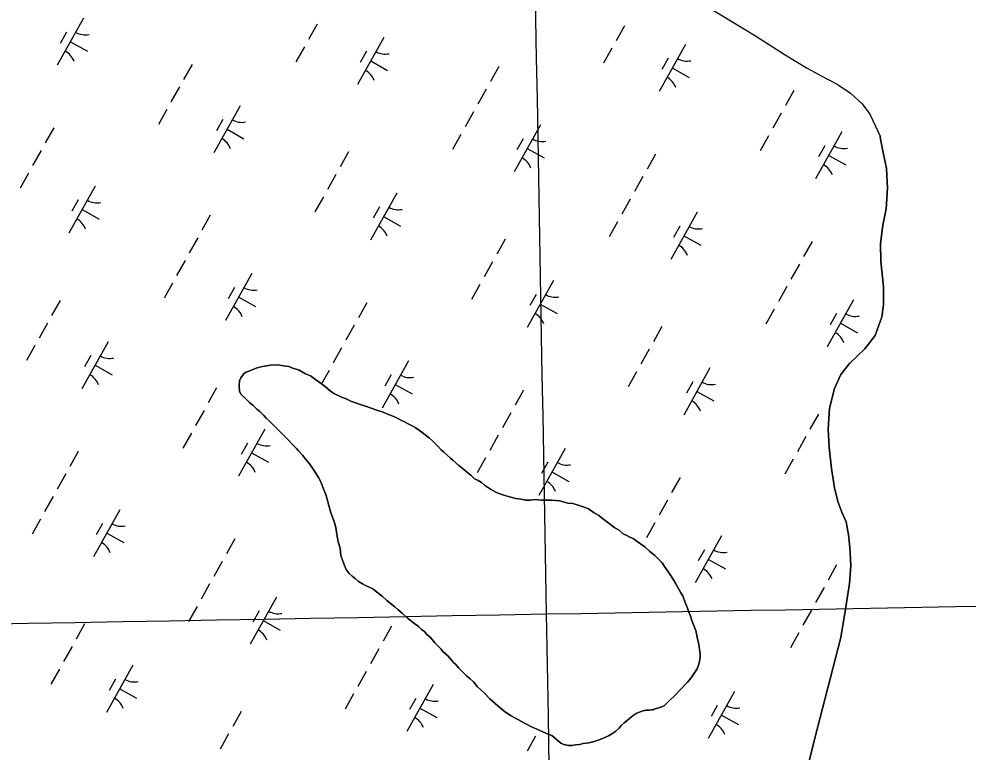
# Model space of a CAD drawing. Extents: x 3923531 to 3943530, y 207391 to 229799.
# Drawn here: x 3935055 to 3935935, y 223934 to 224615 of the extents above; entities that cross this region are included whole.
import ezdxf

# ---------------------------------------------------------------- set-up
doc = ezdxf.new("R2010")
doc.units = 0
for name, color, linetype in [('V-GRID-MAJR', 7, 'Continuous'), ('V-TOPO-SHOR', 7, 'Continuous'), ('V-WETL-SWMP', 7, 'Continuous')]:
    doc.layers.add(name, color=color, linetype=linetype)

msp = doc.modelspace()

# ---------------------------------------------------------------- linework, layer by layer
at = {"layer": 'V-GRID-MAJR'}
for points in [[(3935779.93, 210874.81), (3935760.83, 211942.59), (3935652.4, 218002.59), (3935543.98, 224062.57), (3935501.82, 226418.85)], [(3932746.48, 224012.67), (3935543.98, 224062.57), (3939589.64, 224135.18)]]:
    msp.add_spline(points, degree=3, dxfattribs=at)
at = {"layer": 'V-TOPO-SHOR'}
for points in [[(3935690.77, 224627.51), (3935737.66, 224599.07), (3935765.09, 224581.29), (3935785.75, 224569.04), (3935799.26, 224561.54), (3935813.56, 224554.04), (3935825.89, 224545.74), (3935836.62, 224535.85), (3935843.79, 224526.35), (3935853.23, 224505.82)], [(3935817.69, 224157.04), (3935814.09, 224166.95), (3935810.88, 224179.63), (3935808.06, 224197.47), (3935806.02, 224216.9), (3935805.18, 224233.96), (3935806.32, 224253.4), (3935811.04, 224271.66), (3935816.95, 224284.76), (3935824.85, 224295.1), (3935839.1, 224308.62), (3935848.58, 224320.95), (3935854.88, 224338.41), (3935856.44, 224349.53), (3935856.4, 224366.18), (3935853.95, 224389.98), (3935853.51, 224406.24), (3935855.85, 224423.3), (3935858.98, 224438.39), (3935860.12, 224457.83), (3935859.27, 224476.07), (3935856.06, 224490.74), (3935853.65, 224503.03), (3935853.23, 224505.82)], [(3935548.75, 223949.73), (3935545.56, 223950.92), (3935537.59, 223954.48), (3935529.22, 223958.04), (3935521.24, 223962.4), (3935510.48, 223968.34), (3935504.5, 223972.3), (3935498.91, 223977.46), (3935491.33, 223983.81), (3935486.54, 223988.98), (3935479.75, 223995.33), (3935476.56, 223999.3), (3935472.97, 224002.48), (3935469.78, 224005.25), (3935465.39, 224009.62), (3935462.59, 224012.4), (3935459.8, 224015.58), (3935457.4, 224017.96), (3935454.61, 224021.13), (3935452.61, 224023.52), (3935447.82, 224027.88), (3935445.82, 224030.27), (3935440.24, 224035.82), (3935436.24, 224040.59), (3935432.65, 224043.77), (3935430.65, 224046.15), (3935427.86, 224048.13), (3935425.07, 224050.91), (3935420.68, 224054.48), (3935417.49, 224056.86), (3935414.7, 224058.85), (3935409.91, 224063.21), (3935406.32, 224066.39), (3935403.12, 224069.17), (3935399.14, 224072.34), (3935395.94, 224075.12), (3935391.55, 224079.09), (3935386.37, 224083.05), (3935382.78, 224085.83), (3935378.79, 224087.81), (3935376, 224089), (3935373.21, 224090.58), (3935369.62, 224092.56), (3935366.43, 224095.34), (3935363.64, 224097.72), (3935360.85, 224100.1), (3935358.05, 224103.68), (3935356.45, 224107.65), (3935354.84, 224112.43), (3935353.24, 224116.8), (3935352.42, 224123.57), (3935350.81, 224129.53), (3935349.6, 224136.3), (3935348.39, 224142.66), (3935347.58, 224146.24), (3935346.38, 224149.82), (3935344.78, 224153.8), (3935343.58, 224157.78), (3935341.97, 224163.35), (3935340.76, 224167.72), (3935339.15, 224173.29), (3935337.55, 224177.67), (3935335.54, 224182.84), (3935333.94, 224186.41), (3935332.34, 224189.2), (3935328.74, 224195.16), (3935326.75, 224197.94), (3935324.35, 224201.52), (3935321.15, 224205.49), (3935317.56, 224209.86), (3935313.96, 224213.83), (3935311.97, 224216.21), (3935307.98, 224220.18), (3935305.18, 224223.36), (3935299.99, 224228.52), (3935296.4, 224232.09), (3935293.61, 224234.87), (3935290.02, 224238.45), (3935287.62, 224240.83), (3935284.03, 224244.4), (3935281.63, 224246.78), (3935278.04, 224250.35), (3935275.25, 224252.74), (3935271.66, 224256.31), (3935268.46, 224258.69), (3935264.47, 224262.66), (3935260.88, 224266.23), (3935259.28, 224269.02), (3935258.87, 224274.59), (3935259.25, 224278.97), (3935260.44, 224281.76), (3935262.82, 224284.95), (3935265.2, 224286.95), (3935268.78, 224288.15), (3935271.57, 224289.35), (3935274.75, 224290.55), (3935279.12, 224291.76), (3935282.31, 224292.56), (3935287.88, 224293.38), (3935294.64, 224293.79), (3935301.81, 224292.62)], [(3935301.81, 224292.62), (3935305, 224292.23), (3935307.79, 224291.04), (3935314.56, 224288.67), (3935320.54, 224285.5), (3935324.93, 224283.52), (3935330.11, 224279.95), (3935336.09, 224275.59), (3935338.49, 224273.61), (3935343.67, 224269.24), (3935347.26, 224266.86), (3935350.05, 224265.68), (3935353.24, 224264.09), (3935358.02, 224262.11), (3935363.21, 224259.74), (3935367.59, 224258.16), (3935371.17, 224256.97), (3935375.96, 224255.4), (3935380.34, 224253.81), (3935387.51, 224251.45), (3935392.29, 224249.86), (3935399.06, 224247.1), (3935402.25, 224245.91), (3935406.64, 224243.54), (3935409.43, 224241.95), (3935412.22, 224240.76), (3935415.01, 224239.18), (3935419.4, 224237.2), (3935422.19, 224235.61), (3935426.18, 224232.84), (3935428.57, 224230.85), (3935431.36, 224228.87), (3935435.35, 224225.7), (3935438.14, 224223.32), (3935442.93, 224218.55), (3935446.13, 224214.98), (3935448.52, 224212.99), (3935451.71, 224209.82), (3935454.91, 224207.04), (3935457.3, 224205.06), (3935462.49, 224200.29), (3935467.27, 224196.72), (3935470.86, 224193.55), (3935474.06, 224191.17), (3935477.25, 224187.99), (3935480.44, 224186.41), (3935483.63, 224184.43), (3935486.42, 224182.05), (3935492, 224178.48), (3935496.79, 224175.7), (3935500.77, 224174.12), (3935505.16, 224172.54), (3935510.73, 224170.96), (3935515.51, 224169.78), (3935520.29, 224169), (3935524.28, 224168.21), (3935528.65, 224168.23), (3935533.43, 224168.64), (3935538.61, 224168.25), (3935542.98, 224168.26), (3935548.56, 224168.28), (3935552.14, 224167.89), (3935556.12, 224167.5), (3935559.31, 224166.71), (3935563.69, 224165.53), (3935568.47, 224165.15), (3935572.45, 224163.96), (3935578.03, 224161.99), (3935582.82, 224160.01), (3935588, 224156.44), (3935592.38, 224154.07), (3935595.97, 224151.29), (3935599.56, 224148.51), (3935603.55, 224145.34), (3935607.14, 224142.56), (3935611.13, 224140.18), (3935615.12, 224137.01), (3935618.31, 224135.43), (3935621.1, 224133.84), (3935624.29, 224132.65), (3935626.68, 224130.67), (3935631.07, 224127.5), (3935635.06, 224124.72), (3935639.45, 224120.75), (3935644.23, 224116.78), (3935647.43, 224113.61), (3935651.02, 224110.04), (3935653.82, 224105.66), (3935657.02, 224101.29), (3935659.01, 224098.51), (3935661.81, 224094.14), (3935663.81, 224090.56), (3935665.41, 224087.78), (3935668.61, 224082.22), (3935670.21, 224079.43), (3935672.62, 224073.07), (3935674.62, 224067.9), (3935675.82, 224064.32), (3935677.03, 224061.54), (3935679.03, 224055.57), (3935681.04, 224050.4)], [(3935694.48, 223653.74), (3935701.18, 223668.43), (3935706.7, 223683.92), (3935711.42, 223697.81), (3935719.29, 223719.65), (3935727.96, 223741.49), (3935735.05, 223760.15), (3935742.92, 223784.77), (3935753.95, 223814.15), (3935765.76, 223845.91), (3935773.64, 223867.36), (3935778.36, 223883.23), (3935782.27, 223902.28), (3935787.76, 223927.29), (3935792.47, 223945.95), (3935816.81, 224040.81), (3935821.1, 224067.01), (3935825, 224090.82), (3935826.15, 224107.48), (3935825.31, 224124.53), (3935824.09, 224136.03), (3935821.68, 224147.93), (3935817.69, 224157.04)], [(3935681.04, 224050.4), (3935682.24, 224047.22), (3935683.45, 224042.45), (3935684.25, 224038.07), (3935685.06, 224034.49), (3935685.87, 224029.71), (3935686.28, 224025.34), (3935686.29, 224022.15), (3935685.9, 224018.57), (3935684.71, 224014.98), (3935683.53, 224011.8), (3935681.15, 224007.81), (3935678.77, 224004.22), (3935676.79, 224001.83), (3935674.8, 223999.43), (3935672.42, 223997.04), (3935669.25, 223993.84), (3935666.47, 223991.05), (3935664.08, 223988.26), (3935662.1, 223985.86), (3935658.92, 223983.07), (3935656.15, 223980.27), (3935652.97, 223977.48), (3935648.99, 223975.88), (3935643.82, 223974.27), (3935639.84, 223973.46), (3935636.26, 223973.45), (3935632.28, 223972.25), (3935627.11, 223970.24), (3935624.33, 223968.25), (3935621.15, 223965.85), (3935618.77, 223963.85), (3935615.99, 223961.46), (3935613.21, 223959.06), (3935611.23, 223956.67), (3935608.05, 223953.87), (3935604.47, 223951.47), (3935601.29, 223949.48), (3935598.11, 223947.88), (3935595.33, 223946.67), (3935591.75, 223945.47), (3935588.17, 223944.26), (3935583, 223943.06), (3935577.83, 223942.24), (3935574.64, 223941.44), (3935570.66, 223941.03), (3935567.48, 223940.62), (3935564.29, 223940.62), (3935559.91, 223941.4), (3935557.12, 223942.59), (3935548.75, 223949.73)]]:
    msp.add_lwpolyline(points, dxfattribs=at)
at = {"layer": 'V-WETL-SWMP'}
for p, q in [((3935114.63, 224615.32), (3935090.24, 224571.67)), ((3935098.63, 224602.5), (3935092.77, 224592.02)), ((3935331.08, 224609.7), (3935323.28, 224595.73)), ((3935616.28, 224608.45), (3935608.48, 224594.48)), ((3935393.04, 224597.51), (3935368.66, 224553.86)), ((3935102.44, 224593.5), (3935118.15, 224584.72)), ((3935319.38, 224588.75), (3935311.58, 224574.78)), ((3935604.57, 224587.5), (3935596.77, 224573.53)), ((3935672.66, 224591.03), (3935648.28, 224547.38)), ((3935377.04, 224584.69), (3935371.19, 224574.21)), ((3935656.66, 224578.21), (3935650.81, 224567.73)), ((3935215.16, 224572.56), (3935207.36, 224558.6)), ((3935380.85, 224575.69), (3935396.57, 224566.91)), ((3935499.71, 224570.48), (3935491.9, 224556.51)), ((3935660.47, 224569.21), (3935676.18, 224560.43)), ((3935203.46, 224551.61), (3935195.66, 224537.64)), ((3935488, 224549.53), (3935480.2, 224535.56)), ((3935773.2, 224548.28), (3935765.4, 224534.31)), ((3935259.84, 224534.2), (3935235.46, 224490.55)), ((3935191.75, 224530.66), (3935183.95, 224516.69)), ((3935476.3, 224528.58), (3935468.49, 224514.61)), ((3935761.49, 224527.32), (3935753.69, 224513.36)), ((3935243.84, 224521.37), (3935237.99, 224510.9)), ((3935538.26, 224516.39), (3935513.87, 224472.74)), ((3935086.89, 224513.64), (3935079.08, 224499.68)), ((3935247.65, 224512.37), (3935263.36, 224503.59)), ((3935464.59, 224507.62), (3935456.79, 224493.66)), ((3935749.79, 224506.37), (3935741.99, 224492.4)), ((3935817.88, 224509.91), (3935793.49, 224466.26)), ((3935522.26, 224503.56), (3935516.4, 224493.09)), ((3935801.87, 224497.09), (3935796.02, 224486.61)), ((3935075.18, 224492.69), (3935067.38, 224478.72)), ((3935360.38, 224491.44), (3935352.58, 224477.47)), ((3935526.06, 224494.56), (3935541.78, 224485.78)), ((3935644.92, 224489.36), (3935637.12, 224475.39)), ((3935805.68, 224488.09), (3935821.4, 224479.31)), ((3935063.48, 224471.74), (3935055.67, 224457.77)), ((3935348.67, 224470.49), (3935340.87, 224456.52)), ((3935633.22, 224468.4), (3935625.41, 224454.44)), ((3935125.44, 224459.55), (3935101.05, 224415.9)), ((3935405.06, 224453.07), (3935380.67, 224409.42)), ((3935109.44, 224446.73), (3935103.58, 224436.25)), ((3935336.97, 224449.54), (3935329.17, 224435.57)), ((3935621.51, 224447.45), (3935613.71, 224433.48)), ((3935113.24, 224437.73), (3935128.96, 224428.95)), ((3935389.05, 224440.25), (3935383.2, 224429.77)), ((3935683.47, 224435.26), (3935659.09, 224391.61)), ((3935232.1, 224432.52), (3935224.3, 224418.55)), ((3935392.86, 224431.25), (3935408.58, 224422.47)), ((3935609.81, 224426.5), (3935602, 224412.53)), ((3935667.47, 224422.44), (3935661.62, 224411.96)), ((3935220.4, 224411.57), (3935212.59, 224397.6)), ((3935505.59, 224410.32), (3935497.79, 224396.35)), ((3935671.28, 224413.44), (3935686.99, 224404.66)), ((3935790.14, 224408.23), (3935782.33, 224394.26)), ((3935208.69, 224390.62), (3935200.89, 224376.65)), ((3935493.89, 224389.36), (3935486.08, 224375.4)), ((3935778.43, 224387.28), (3935770.63, 224373.31)), ((3935270.65, 224378.43), (3935246.27, 224334.78)), ((3935196.99, 224369.66), (3935189.18, 224355.7)), ((3935254.65, 224365.6), (3935248.8, 224355.13)), ((3935482.18, 224368.41), (3935474.38, 224354.44)), ((3935550.27, 224371.95), (3935525.89, 224328.3)), ((3935766.73, 224366.33), (3935758.92, 224352.36)), ((3935258.46, 224356.6), (3935274.17, 224347.82)), ((3935534.27, 224359.13), (3935528.42, 224348.65)), ((3935092.77, 224353.48), (3935084.97, 224339.51)), ((3935377.32, 224351.4), (3935369.51, 224337.43)), ((3935538.08, 224350.12), (3935553.79, 224341.35)), ((3935828.68, 224354.14), (3935804.3, 224310.49)), ((3935755.02, 224345.38), (3935747.22, 224331.41)), ((3935812.68, 224341.31), (3935806.83, 224330.84)), ((3935081.07, 224332.53), (3935073.26, 224318.56)), ((3935365.61, 224330.44), (3935357.81, 224316.48)), ((3935816.49, 224332.31), (3935832.21, 224323.54)), ((3935650.81, 224329.19), (3935643, 224315.22)), ((3935137.45, 224315.11), (3935113.07, 224271.46)), ((3935069.36, 224311.58), (3935061.56, 224297.61)), ((3935353.91, 224309.49), (3935346.1, 224295.52)), ((3935639.1, 224308.24), (3935631.3, 224294.27)), ((3935121.45, 224302.29), (3935115.6, 224291.81)), ((3935415.87, 224297.3), (3935391.48, 224253.65)), ((3935125.26, 224293.29), (3935140.97, 224284.51)), ((3935342.2, 224288.54), (3935335.29, 224276.17)), ((3935627.4, 224287.29), (3935619.59, 224273.32)), ((3935695.48, 224290.83), (3935671.1, 224247.18)), ((3935399.86, 224284.48), (3935394.01, 224274)), ((3935679.48, 224278), (3935673.63, 224267.53)), ((3935237.99, 224272.36), (3935230.18, 224258.39)), ((3935403.67, 224275.48), (3935419.39, 224266.7)), ((3935522.53, 224270.27), (3935514.73, 224256.3)), ((3935683.29, 224269), (3935699.01, 224260.22)), ((3935226.28, 224251.4), (3935218.48, 224237.44)), ((3935510.82, 224249.32), (3935503.02, 224235.35)), ((3935796.02, 224248.07), (3935788.22, 224234.1)), ((3935282.66, 224233.99), (3935258.28, 224190.34)), ((3935214.58, 224230.45), (3935206.77, 224216.48)), ((3935499.12, 224228.37), (3935491.32, 224214.4)), ((3935784.31, 224227.12), (3935776.51, 224213.15)), ((3935266.66, 224221.17), (3935260.81, 224210.69)), ((3935561.08, 224216.18), (3935536.69, 224172.53)), ((3935109.71, 224213.44), (3935101.91, 224199.47)), ((3935270.47, 224212.16), (3935286.19, 224203.39)), ((3935487.41, 224207.41), (3935479.61, 224193.45)), ((3935545.08, 224203.35), (3935539.22, 224192.88)), ((3935772.61, 224206.16), (3935764.81, 224192.2)), ((3935098, 224192.48), (3935090.2, 224178.52)), ((3935548.89, 224194.35), (3935564.6, 224185.58)), ((3935667.74, 224189.15), (3935659.94, 224175.18)), ((3935086.3, 224171.53), (3935078.5, 224157.56)), ((3935656.04, 224168.19), (3935648.23, 224154.23)), ((3935148.26, 224159.34), (3935123.87, 224115.69)), ((3935074.59, 224150.58), (3935066.79, 224136.61)), ((3935132.26, 224146.52), (3935126.4, 224136.04)), ((3935644.33, 224147.24), (3935636.53, 224133.27)), ((3935136.07, 224137.52), (3935151.78, 224128.74)), ((3935254.92, 224132.31), (3935247.12, 224118.34)), ((3935706.29, 224135.05), (3935681.91, 224091.4)), ((3935690.29, 224122.23), (3935684.44, 224111.75)), ((3935243.22, 224111.36), (3935235.41, 224097.39)), ((3935694.1, 224113.23), (3935709.81, 224104.45)), ((3935812.96, 224108.02), (3935805.15, 224094.05)), ((3935231.51, 224090.41), (3935223.71, 224076.44)), ((3935801.25, 224087.07), (3935793.45, 224073.1)), ((3935293.47, 224078.22), (3935269.09, 224034.57)), ((3935219.81, 224069.45), (3935212, 224055.49)), ((3935789.55, 224066.12), (3935781.74, 224052.15)), ((3935277.47, 224065.39), (3935271.62, 224054.92)), ((3935115.59, 224053.27), (3935107.79, 224039.3)), ((3935281.28, 224056.39), (3935296.99, 224047.61)), ((3935400.14, 224051.19), (3935392.33, 224037.22)), ((3935777.84, 224045.17), (3935770.04, 224031.2)), ((3935103.89, 224032.32), (3935096.09, 224018.35)), ((3935388.43, 224030.23), (3935380.63, 224016.27)), ((3935160.27, 224014.91), (3935135.89, 223971.26)), ((3935092.18, 224011.37), (3935084.38, 223997.4)), ((3935376.73, 224009.28), (3935368.92, 223995.31)), ((3935144.27, 224002.08), (3935138.42, 223991.61)), ((3935438.69, 223997.09), (3935414.3, 223953.44)), ((3935148.08, 223993.08), (3935163.79, 223984.3)), ((3935365.02, 223988.33), (3935357.22, 223974.36)), ((3935718.31, 223990.62), (3935693.92, 223946.97)), ((3935422.68, 223984.27), (3935416.83, 223973.79)), ((3935702.3, 223977.79), (3935696.45, 223967.32)), ((3935260.81, 223972.15), (3935253, 223958.18)), ((3935426.49, 223975.27), (3935442.21, 223966.49)), ((3935642.96, 223974.1), (3935642.41, 223973.11)), ((3935706.11, 223968.79), (3935721.83, 223960.01)), ((3935249.1, 223951.2), (3935241.3, 223937.23)), ((3935533.65, 223949.11), (3935525.84, 223935.14))]:
    msp.add_line(p, q, dxfattribs=at)
for points in [[(3935690.77, 224627.51), (3935737.66, 224599.07), (3935765.09, 224581.29), (3935785.75, 224569.04), (3935799.26, 224561.54), (3935813.56, 224554.04), (3935825.89, 224545.74), (3935836.62, 224535.85), (3935843.79, 224526.35)], [(3935843.79, 224526.35), (3935853.23, 224505.82), (3935853.65, 224503.03), (3935856.06, 224490.74), (3935859.28, 224476.07), (3935860.12, 224457.83), (3935858.98, 224438.39), (3935855.85, 224423.3), (3935853.51, 224406.24), (3935853.95, 224389.98), (3935856.4, 224366.18), (3935856.44, 224349.53), (3935854.89, 224338.42), (3935848.58, 224320.95), (3935839.1, 224308.62), (3935824.85, 224295.1), (3935816.95, 224284.76), (3935811.03, 224271.66), (3935806.32, 224253.4), (3935805.18, 224233.96), (3935806.02, 224216.9), (3935808.06, 224197.47), (3935810.88, 224179.63), (3935814.09, 224166.95), (3935817.69, 224157.04), (3935821.68, 224147.93), (3935824.09, 224136.03), (3935825.31, 224124.53), (3935826.15, 224107.48), (3935825, 224090.82), (3935821.1, 224067.01), (3935816.81, 224040.81), (3935792.47, 223945.95), (3935787.76, 223927.29)], [(3935500.77, 224174.12), (3935496.79, 224175.7), (3935492, 224178.48), (3935486.42, 224182.05), (3935483.63, 224184.43), (3935480.44, 224186.41), (3935477.25, 224187.99), (3935474.06, 224191.17), (3935470.86, 224193.55), (3935467.27, 224196.72), (3935462.49, 224200.29), (3935457.3, 224205.06), (3935454.91, 224207.04), (3935451.71, 224209.82), (3935448.52, 224212.99), (3935446.13, 224214.98), (3935442.93, 224218.55), (3935438.14, 224223.32), (3935435.35, 224225.7), (3935431.36, 224228.87), (3935428.57, 224230.85), (3935426.17, 224232.84), (3935422.19, 224235.61), (3935419.4, 224237.2), (3935415.01, 224239.18), (3935412.22, 224240.76), (3935409.43, 224241.95), (3935406.64, 224243.53), (3935402.25, 224245.91), (3935399.07, 224247.1), (3935392.29, 224249.86), (3935387.51, 224251.45), (3935380.34, 224253.81), (3935375.96, 224255.39), (3935371.17, 224256.97), (3935367.59, 224258.16), (3935363.21, 224259.74), (3935358.02, 224262.11), (3935353.24, 224264.09), (3935350.05, 224265.68), (3935347.26, 224266.86), (3935343.67, 224269.24), (3935338.49, 224273.61), (3935336.09, 224275.59), (3935330.11, 224279.95), (3935324.93, 224283.52), (3935320.54, 224285.5), (3935314.56, 224288.67), (3935307.79, 224291.04), (3935305, 224292.23), (3935301.81, 224292.62), (3935294.64, 224293.79), (3935287.88, 224293.38), (3935282.31, 224292.56), (3935279.12, 224291.76), (3935274.75, 224290.55), (3935271.57, 224289.35), (3935268.78, 224288.15), (3935265.2, 224286.95), (3935262.82, 224284.95), (3935260.44, 224281.76), (3935259.25, 224278.97), (3935258.87, 224274.59), (3935259.28, 224269.02), (3935260.88, 224266.23), (3935264.47, 224262.66), (3935268.46, 224258.69), (3935271.66, 224256.31), (3935275.25, 224252.74), (3935278.04, 224250.36), (3935281.63, 224246.78), (3935284.03, 224244.4), (3935287.62, 224240.83), (3935290.02, 224238.45), (3935293.61, 224234.87), (3935296.4, 224232.09), (3935299.99, 224228.52), (3935305.18, 224223.36), (3935307.98, 224220.18), (3935311.97, 224216.21), (3935313.96, 224213.83), (3935317.56, 224209.86), (3935321.15, 224205.49), (3935324.35, 224201.52), (3935326.75, 224197.94), (3935328.74, 224195.16), (3935332.34, 224189.2), (3935333.94, 224186.41), (3935335.54, 224182.83), (3935337.55, 224177.67), (3935339.15, 224173.29), (3935340.76, 224167.72), (3935341.97, 224163.35), (3935343.57, 224157.78), (3935344.78, 224153.8), (3935346.38, 224149.82), (3935347.58, 224146.24), (3935348.39, 224142.66), (3935349.6, 224136.3), (3935350.81, 224129.53), (3935352.42, 224123.57)], [(3935548.75, 223949.73), (3935557.12, 223942.59), (3935559.91, 223941.4), (3935564.29, 223940.62), (3935567.48, 223940.63), (3935570.66, 223941.03), (3935574.64, 223941.44), (3935577.83, 223942.25), (3935583, 223943.06), (3935588.17, 223944.26), (3935591.75, 223945.47), (3935595.33, 223946.67), (3935598.11, 223947.87), (3935601.29, 223949.47), (3935604.47, 223951.47), (3935608.05, 223953.87), (3935611.23, 223956.67), (3935613.21, 223959.06), (3935615.99, 223961.46), (3935618.77, 223963.85), (3935621.15, 223965.85), (3935624.33, 223968.25), (3935627.11, 223970.24), (3935632.28, 223972.25), (3935636.26, 223973.45), (3935639.84, 223973.46), (3935643.82, 223974.27), (3935648.99, 223975.88), (3935652.97, 223977.48), (3935656.15, 223980.27), (3935658.92, 223983.07), (3935662.1, 223985.86), (3935664.08, 223988.26), (3935666.47, 223991.05), (3935669.25, 223993.84), (3935672.42, 223997.04), (3935674.8, 223999.43), (3935676.79, 224001.83), (3935678.77, 224004.22), (3935681.15, 224007.81), (3935683.53, 224011.8), (3935684.71, 224014.98), (3935685.9, 224018.57), (3935686.29, 224022.15), (3935686.28, 224025.34), (3935685.87, 224029.71), (3935685.06, 224034.49), (3935684.25, 224038.07), (3935683.45, 224042.45), (3935682.24, 224047.22), (3935681.04, 224050.4), (3935679.03, 224055.57), (3935677.03, 224061.54), (3935675.82, 224064.32), (3935674.62, 224067.9), (3935672.62, 224073.07), (3935670.21, 224079.43), (3935668.61, 224082.22), (3935665.41, 224087.78), (3935663.81, 224090.56), (3935661.81, 224094.14), (3935659.01, 224098.51), (3935657.02, 224101.29), (3935653.82, 224105.66), (3935651.02, 224110.04), (3935647.43, 224113.61), (3935644.23, 224116.78), (3935639.45, 224120.75), (3935635.06, 224124.72), (3935631.07, 224127.5), (3935626.68, 224130.67), (3935624.29, 224132.65), (3935621.1, 224133.84), (3935618.31, 224135.42), (3935615.12, 224137.01), (3935611.13, 224140.18), (3935607.15, 224142.56), (3935603.55, 224145.34), (3935599.56, 224148.51), (3935595.98, 224151.29), (3935592.39, 224154.07), (3935588, 224156.44), (3935582.81, 224160.01), (3935578.03, 224161.99), (3935572.45, 224163.96), (3935568.47, 224165.15), (3935563.69, 224165.53), (3935559.31, 224166.71), (3935556.12, 224167.5), (3935552.14, 224167.89), (3935548.56, 224168.28), (3935542.98, 224168.26), (3935538.61, 224168.25), (3935533.43, 224168.64), (3935528.65, 224168.23), (3935524.27, 224168.21), (3935520.29, 224169), (3935515.51, 224169.78), (3935510.73, 224170.96), (3935505.16, 224172.54), (3935500.77, 224174.12)], [(3935352.42, 224123.57), (3935353.24, 224116.8), (3935354.84, 224112.43), (3935356.45, 224107.65), (3935358.05, 224103.68), (3935360.85, 224100.1), (3935363.64, 224097.72), (3935366.43, 224095.34), (3935369.62, 224092.56), (3935373.21, 224090.58), (3935376, 224089), (3935378.79, 224087.81), (3935382.78, 224085.83), (3935386.37, 224083.05), (3935391.55, 224079.09), (3935395.94, 224075.12), (3935399.14, 224072.34), (3935403.12, 224069.17), (3935406.32, 224066.39), (3935409.91, 224063.21), (3935414.7, 224058.85), (3935417.49, 224056.86), (3935420.68, 224054.48), (3935425.07, 224050.91), (3935427.86, 224048.13), (3935430.65, 224046.15), (3935432.65, 224043.77), (3935436.24, 224040.59), (3935440.24, 224035.83), (3935445.82, 224030.27), (3935447.82, 224027.88), (3935452.61, 224023.52), (3935454.61, 224021.14), (3935457.4, 224017.96), (3935459.8, 224015.58), (3935462.59, 224012.4), (3935465.39, 224009.62), (3935469.78, 224005.25), (3935472.97, 224002.47), (3935476.56, 223999.3), (3935479.75, 223995.33), (3935486.54, 223988.98), (3935491.33, 223983.81), (3935498.91, 223977.46), (3935504.5, 223972.3), (3935510.48, 223968.34), (3935521.24, 223962.4), (3935529.22, 223958.04), (3935537.59, 223954.48), (3935545.56, 223950.92), (3935548.75, 223949.73)]]:
    msp.add_lwpolyline(points, dxfattribs=at)
for centre, start, end in [((3935116.12, 224617.5), 240.03808, 281.58174), ((3935089.17, 224569.27), 20.03808, 61.58174), ((3935394.53, 224599.68), 240.03808, 281.58174), ((3935674.15, 224593.21), 240.03808, 281.58174), ((3935367.59, 224551.46), 20.03808, 61.58174), ((3935647.21, 224544.98), 20.03808, 61.58174), ((3935261.33, 224536.37), 240.03808, 281.58174), ((3935234.39, 224488.14), 20.03808, 61.58174), ((3935539.74, 224518.56), 240.03808, 281.58174), ((3935819.36, 224512.08), 240.03808, 281.58174), ((3935512.8, 224470.33), 20.03808, 61.58174), ((3935792.42, 224463.86), 20.03808, 61.58174), ((3935126.92, 224461.72), 240.03808, 281.58174), ((3935406.54, 224455.25), 240.03808, 281.58174), ((3935099.98, 224413.5), 20.03808, 61.58174), ((3935379.6, 224407.02), 20.03808, 61.58174), ((3935684.96, 224437.44), 240.03808, 281.58174), ((3935658.01, 224389.21), 20.03808, 61.58174), ((3935272.14, 224380.6), 240.03808, 281.58174), ((3935551.76, 224374.12), 240.03808, 281.58174), ((3935245.19, 224332.37), 20.03808, 61.58174), ((3935524.81, 224325.9), 20.03808, 61.58174), ((3935830.17, 224356.31), 240.03808, 281.58174), ((3935803.23, 224308.08), 20.03808, 61.58174), ((3935138.94, 224317.29), 240.03808, 281.58174), ((3935111.99, 224269.06), 20.03808, 61.58174), ((3935417.35, 224299.48), 240.03808, 281.58174), ((3935696.97, 224293), 240.03808, 281.58174), ((3935390.41, 224251.25), 20.03808, 61.58174), ((3935670.03, 224244.77), 20.03808, 61.58174), ((3935284.15, 224236.16), 240.03808, 281.58174), ((3935257.21, 224187.94), 20.03808, 61.58174), ((3935562.56, 224218.35), 240.03808, 281.58174), ((3935535.62, 224170.12), 20.03808, 61.58174), ((3935149.74, 224161.52), 240.03808, 281.58174), ((3935122.8, 224113.29), 20.03808, 61.58174), ((3935707.78, 224137.23), 240.03808, 281.58174), ((3935680.84, 224089), 20.03808, 61.58174), ((3935294.96, 224080.39), 240.03808, 281.58174), ((3935268.02, 224032.16), 20.03808, 61.58174), ((3935161.76, 224017.08), 240.03808, 281.58174), ((3935134.82, 223968.85), 20.03808, 61.58174), ((3935440.17, 223999.27), 240.03808, 281.58174), ((3935719.79, 223992.79), 240.03808, 281.58174), ((3935413.23, 223951.04), 20.03808, 61.58174), ((3935692.85, 223944.56), 20.03808, 61.58174)]:
    msp.add_arc(centre, 17.62, start, end, dxfattribs=at)

doc.saveas('drawing.dxf')
